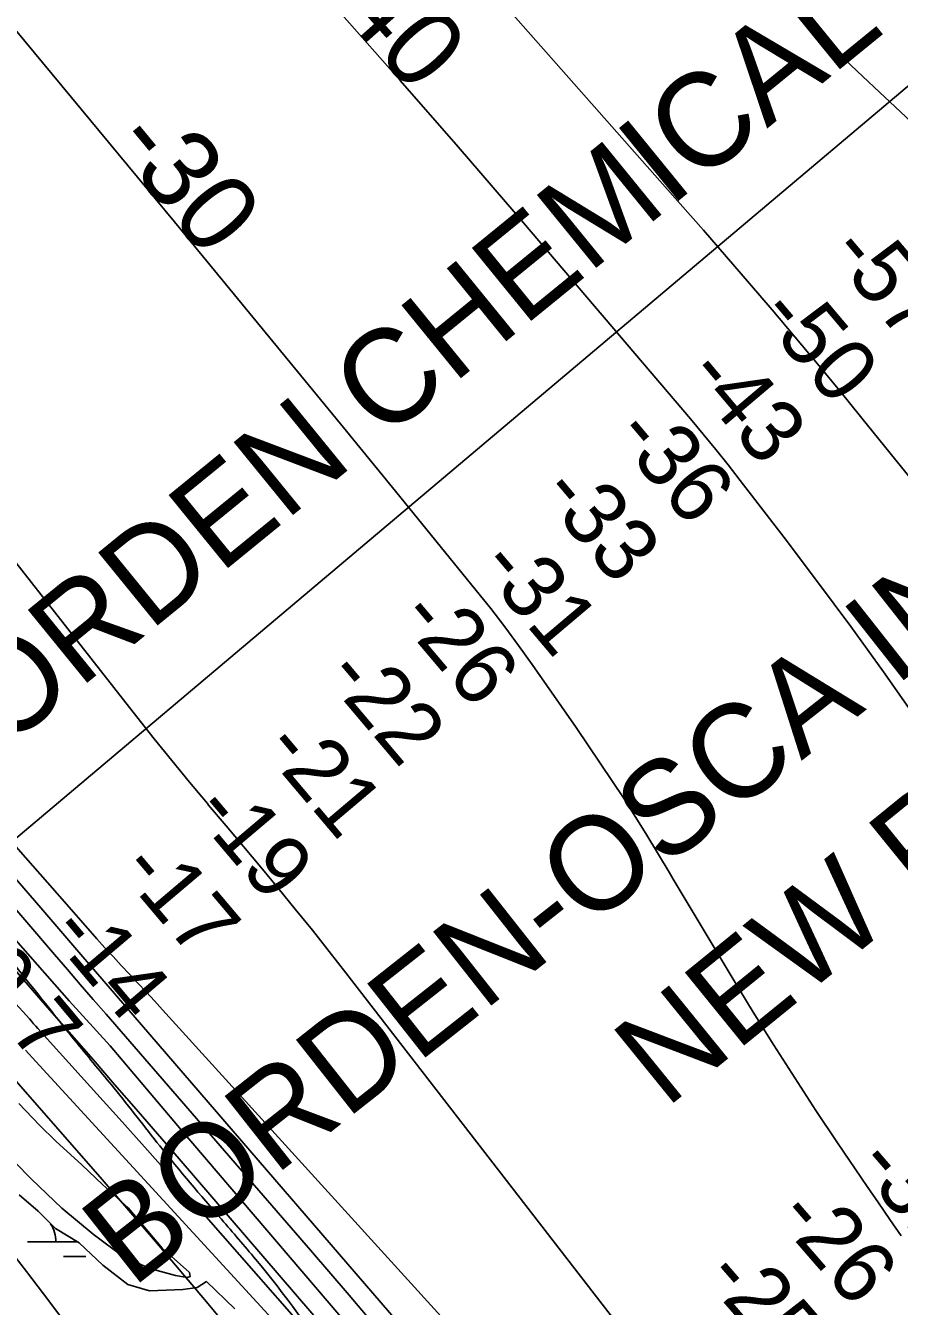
# Model space of a CAD drawing. Extents: x 3355724 to 3393621, y 594744 to 620174.
# Drawn here: x 3377161 to 3378091, y 616196 to 617558 of the extents above; entities that cross this region are included whole.
import ezdxf

# ---------------------------------------------------------------- set-up
doc = ezdxf.new("R2010")
doc.units = 0
for name, color, linetype in [('V-CHAN-NAID', 7, 'Continuous'), ('V-RIVR-EDGE', 7, 'Continuous'), ('V-RIVR-RANG', 7, 'Continuous'), ('V-SITE-VEGE', 7, 'Continuous'), ('V-TOPO-DPTH', 7, 'Continuous'), ('V-TOPO-MAJR', 7, 'Continuous'), ('V-TOPO-MINR', 7, 'Continuous'), ('V-TOPO-MINR-IDEN', 7, 'Continuous'), ('V-TOPO-WATR', 7, 'Continuous'), ('V-UTIL-LINE', 7, 'Continuous'), ('V-WETL-SWMP', 7, 'Continuous')]:
    doc.layers.add(name, color=color, linetype=linetype)

msp = doc.modelspace()

# ---------------------------------------------------------------- linework, layer by layer
at = {"layer": 'V-RIVR-EDGE'}
msp.add_spline([(3375380.8, 618352.8), (3375420.3, 618323.7), (3375445.1, 618301.4), (3375471.3, 618279.7), (3375501.3, 618255.2), (3375536.3, 618227.7), (3375549, 618211.9), (3375560, 618204.9), (3375576.4, 618194.3), (3375599.8, 618175.2), (3375638.8, 618140.8), (3375656.3, 618122.5), (3375673.4, 618104.9), (3375771.5, 618011.4), (3375800.3, 617985.8), (3375821.8, 617963.4), (3375844.1, 617941), (3375861.6, 617929.7), (3375882.4, 617909.5), (3375904.3, 617880.2), (3375960.4, 617832.6), (3375992.2, 617799.6), (3376041, 617748.3), (3376074.6, 617712), (3376185.4, 617603.2), (3376227, 617561.8), (3376338.6, 617455.8), (3376382, 617411.9), (3376437.4, 617359.1), (3376479.7, 617314.8), (3376500.1, 617289.5), (3376531.5, 617258), (3376571.6, 617217.3), (3376620, 617160.1), (3376637.9, 617137.1), (3376661.2, 617115.1), (3376679.5, 617099), (3376697.7, 617079.5), (3376717, 617058.3), (3376731.6, 617036.7), (3376745.5, 617023.1), (3376758.9, 617009.2), (3376794.7, 616969.6), (3376867.2, 616883.2), (3376881.8, 616866.7), (3376901.8, 616844), (3376931.4, 616817.2), (3376968.6, 616773.3), (3377038.2, 616690.1), (3377067, 616652.8), (3377087.7, 616633), (3377103.1, 616618.7), (3377120.9, 616596.3), (3377186.5, 616512.5), (3377216, 616475.5), (3377255.4, 616427.8), (3377303.9, 616366.3), (3377369.5, 616288.3), (3377405.9, 616245.8), (3377491.5, 616128.6), (3377526.1, 616075.9), (3377552.7, 616041.1), (3377626.7, 615950.2), (3377654.4, 615916.2), (3377678.5, 615886.1), (3377699.9, 615857.2), (3377777.9, 615752.5), (3377803.1, 615722.8), (3377843.5, 615678.1), (3377868, 615650.3), (3377881.4, 615632), (3377905.5, 615598.3), (3377926.6, 615565.7), (3377940.8, 615543.3), (3377958.6, 615518.8), (3377971.8, 615499.4), (3377982.7, 615481.5), (3378059.6, 615375.3), (3378094.5, 615325.1), (3378126.9, 615277.1), (3378185.2, 615175.7), (3378207, 615135.1), (3378307.9, 614987.2), (3378349.4, 614923.1), (3378390.9, 614864.1), (3378419.7, 614826.4), (3378449.2, 614789.4), (3378467.1, 614756.1), (3378482.3, 614726.5), (3378509.6, 614679.2), (3378546.1, 614621), (3378577.4, 614566.5), (3378597.7, 614524.8), (3378622.5, 614473.9), (3378650.1, 614424.5), (3378694.9, 614351.3), (3378714.9, 614311), (3378749.1, 614248), (3378759.7, 614232.7), (3378776.8, 614205.9), (3378791.7, 614173), (3378807.7, 614137.9), (3378844.8, 614066.9), (3378863.7, 614025.1), (3378885.9, 613990.7), (3378900.1, 613964), (3378916.5, 613936.5), (3378929.2, 613918.2), (3379005.7, 613794.9), (3379023.2, 613762.6), (3379029, 613751.7), (3379038.1, 613737.7), (3379056, 613722), (3379063.3, 613712.5), (3379072.7, 613690.1), (3379096.7, 613633.4), (3379107.6, 613608.2), (3379127.6, 613568.3), (3379150.2, 613527.3), (3379171.3, 613493.2), (3379216, 613409.4), (3379256.8, 613334.4), (3379315, 613211.4), (3379346.2, 613141.1), (3379363.7, 613098.3), (3379415.7, 613001.7), (3379435.3, 612957.8), (3379449.5, 612923.7), (3379470.6, 612881.7), (3379540.5, 612751), (3379564.9, 612706.3), (3379589.6, 612660.6), (3379652.2, 612553.7), (3379662.4, 612531), (3379662.7, 612523.7), (3379672.9, 612508.3), (3379687.9, 612480.8), (3379704.2, 612446.8), (3379704.9, 612442.1), (3379706, 612437.3), (3379717.7, 612409.1), (3379731.5, 612386.4), (3379735.1, 612376.9), (3379746, 612355), (3379762.1, 612334.4), (3379789.4, 612292), (3379802.8, 612266.3), (3379844, 612191.3), (3379872.7, 612135.7), (3379896.4, 612098.3), (3379901.5, 612083), (3379906.5, 612054.8), (3379909.4, 612046.8), (3379918.9, 612032.8), (3379935.3, 612013.1), (3379944.7, 611991.5), (3379953.4, 611964), (3379958.9, 611953.4), (3379967.3, 611946.1), (3379978.6, 611926.7), (3379993.5, 611900), (3380009.5, 611874.3), (3380070.3, 611759.4), (3380080.8, 611731.2), (3380088.1, 611713.3), (3380095.7, 611697.6), (3380112.5, 611674.1), (3380124.8, 611651.8), (3380123.7, 611645.2), (3380124.8, 611635.3), (3380137.2, 611610.5), (3380148.8, 611592.5), (3380155, 611587.8), (3380167, 611570.5), (3380177.6, 611546.4), (3380195.8, 611514.2), (3380214.7, 611483.4), (3380224.5, 611465.9), (3380228.1, 611449.4), (3380233.6, 611432.6), (3380254, 611396), (3380276.5, 611349.1), (3380294, 611306.3), (3380320.9, 611258.7), (3380341.3, 611224.7), (3380352.6, 611207.5), (3380364.6, 611196.1), (3380367.1, 611187.7), (3380368.9, 611179.6), (3380378.4, 611166.5), (3380389, 611155.5), (3380389, 611150), (3380391.1, 611136.8), (3380399.1, 611120.7), (3380419.9, 611089.6), (3380436.7, 611073.5), (3380444.3, 611062.8), (3380444, 611058.8), (3380442.8, 611053), (3380446.5, 611044.9), (3380460, 611025.9), (3380464.3, 611010.9), (3380471.2, 610992.2), (3380486.5, 610958.2), (3380519.3, 610912.8), (3380526.9, 610891.2), (3380537.4, 610858.3), (3380551.6, 610822.8), (3380593.8, 610740.1), (3380615.2, 610699.4), (3380640.7, 610663.5), (3380652.4, 610642.3), (3380663.6, 610615.2), (3380668, 610601.3), (3380674.2, 610590.7), (3380692.1, 610574.9), (3380702.6, 610562.5), (3380712.5, 610543.8), (3380727.7, 610509.8), (3380735.3, 610487.8), (3380741.1, 610466.3), (3380745.9, 610461.1), (3380752.8, 610456.4), (3380760.5, 610445.7), (3380779.7, 610409.1), (3380795.8, 610376.2), (3380801.6, 610370.3), (3380807.4, 610366.3), (3380811.8, 610355.7), (3380812.5, 610344.4), (3380817.9, 610330.5), (3380829.2, 610313.2), (3380839, 610293.8), (3380846.3, 610289.4), (3380854, 610282.8), (3380859.1, 610273.7), (3380867.1, 610253.9), (3380868.5, 610249.5), (3380877.7, 610239.6), (3380887.1, 610223.9), (3380896.6, 610208.5), (3380899.8, 610194.3), (3380899.8, 610190.2), (3380906, 610188.8), (3380913, 610185.1), (3380918.4, 610177), (3380918.4, 610171.2), (3380918.4, 610164.6), (3380918.4, 610157.7), (3380926.1, 610151.8), (3380935.5, 610140.8), (3380947.2, 610118.8), (3380956.3, 610103.8), (3380965, 610094.7), (3380973.4, 610078.9), (3380975.2, 610070.2), (3380981.8, 610062.1), (3380992.7, 610052.9), (3380996.7, 610044.9), (3381000, 610032.1), (3381000, 610022.9), (3381003.2, 610013.1), (3381010.1, 610006.8), (3381018.9, 610001.3), (3381025.8, 609991.4), (3381035.3, 609976.8), (3381052, 609952.3), (3381064.1, 609932.5), (3381081.2, 609901.7), (3381081.1, 609891.9), (3381086.6, 609872.9), (3381093.8, 609850.9), (3381104, 609830.4), (3381125.5, 609791.6), (3381152.4, 609750.2), (3381171, 609723.9), (3381189.6, 609688), (3381212.1, 609645.9), (3381231.4, 609613.3), (3381244.1, 609581.5), (3381257.9, 609543.1), (3381275, 609509.4), (3381303.1, 609460.3), (3381339.8, 609389.7), (3381375.9, 609334), (3381398.4, 609297.8), (3381410.8, 609276.6), (3381420.3, 609271.8), (3381423.2, 609268.1), (3381426.1, 609261.5), (3381429.8, 609259.3), (3381434.9, 609258.6), (3381439.6, 609256.4), (3381499.3, 609155.7), (3381528.1, 609097.9), (3381535.4, 609085.1), (3381535.3, 609077), (3381535.3, 609065.3), (3381535.3, 609058), (3381541.1, 609053.6), (3381551.7, 609048.5), (3381555, 609039.7), (3381564.1, 609020.7), (3381586.3, 608978.9), (3381604.8, 608944.2), (3381620.1, 608915.3), (3381628.5, 608903.5), (3381636.9, 608898.4), (3381651.1, 608874.6), (3381663.1, 608850.8), (3381678.4, 608829.2), (3381690.8, 608814.6), (3381704.6, 608790.4), (3381708.2, 608774.7), (3381710.4, 608757.8), (3381710.4, 608748.7), (3381708.5, 608737.7), (3381708.1, 608732.3), (3381711.4, 608718), (3381715.7, 608697.2), (3381717.9, 608689.8), (3381723.3, 608678.5), (3381733.5, 608661.7), (3381741.6, 608656.5), (3381747, 608652.5), (3381752.9, 608648.1), (3381759.8, 608648.1), (3381763.5, 608647), (3381765.6, 608640.7), (3381769.3, 608633.4), (3381776.2, 608626.5), (3381784.6, 608625), (3381791.6, 608623.9), (3381802.1, 608612.9), (3381808.3, 608607.4), (3381820.7, 608590.9), (3381831.7, 608582.8), (3381840.8, 608572.6), (3381857.5, 608537.8), (3381870.2, 608504.1), (3381876, 608481.4), (3381884.7, 608465), (3381898.6, 608444.1), (3381913.5, 608430.2), (3381932.1, 608392.5), (3381960.8, 608337.2), (3381973.6, 608310.9), (3381973.6, 608307.2), (3381972.8, 608299.9), (3381972.8, 608295.1), (3381975, 608287.8), (3381977.9, 608282.3), (3381985.9, 608277.2), (3381990.3, 608271), (3381997.2, 608259.3), (3382005.9, 608242.4), (3382015.7, 608221.2), (3382031, 608193), (3382044.5, 608168.9), (3382063, 608134.1), (3382080.1, 608094.9), (3382096.5, 608059.1), (3382116.9, 608016.6), (3382135.1, 607983.3), (3382154.3, 607945.2), (3382180.5, 607890), (3382186.3, 607875.7), (3382201.6, 607836.9), (3382211, 607801.1), (3382219, 607778), (3382226.3, 607767), (3382233.6, 607756.8), (3382247.7, 607722.7), (3382259, 607698.2), (3382261.5, 607688.4), (3382266.6, 607674.8), (3382271, 607670.4), (3382277.9, 607659.4), (3382286.3, 607646.3), (3382288.8, 607636.7), (3382293.5, 607621), (3382300.4, 607600.9), (3382310.6, 607578.9), (3382319.7, 607565.7), (3382337.9, 607536.8), (3382350.3, 607516.3), (3382357.6, 607499.1), (3382366.3, 607481.9), (3382374.3, 607469.5), (3382380.9, 607464), (3382386.7, 607463.2), (3382390.7, 607463.2), (3382394.4, 607459.9), (3382404.9, 607439.1), (3382412.6, 607420), (3382419.1, 607395.5), (3382431.8, 607365.5), (3382444.5, 607337), (3382461.3, 607305.9), (3382481.6, 607263.8), (3382528.3, 607190.2), (3382546.8, 607161.6), (3382558.1, 607140), (3382565.4, 607121.4), (3382577.7, 607099), (3382593.8, 607069.8), (3382609.4, 607044.1), (3382624.3, 607021.4), (3382632.4, 607011.2), (3382645.5, 606998), (3382659.3, 606987), (3382671.4, 606972.7), (3382685.2, 606951.8)], degree=3, dxfattribs=at)
at = {"layer": 'V-SITE-VEGE'}
msp.add_lwpolyline([(3377154, 616411.5), (3377176.1, 616388.5), (3377193.4, 616371.4), (3377220.9, 616346.1), (3377243, 616325.4), (3377270.4, 616300.7), (3377306.3, 616257.6), (3377335.5, 616231.6), (3377336.1, 616227.5), (3377333.2, 616226.3), (3377320.7, 616228.6), (3377293.3, 616236.1), (3377265.4, 616248.4), (3377233.2, 616272.6), (3377199.8, 616300.2), (3377167.6, 616330.9), (3377131.2, 616367.5)], dxfattribs=at)
at = {"layer": 'V-TOPO-DPTH'}
for points in [[(3375709.7, 618076.5), (3375991.7, 617819.5), (3376154.8, 617668.4), (3376185.4, 617642), (3376199, 617628.3), (3376237.2, 617593.3), (3376401.1, 617421.8), (3376536.1, 617280.9), (3376664.3, 617142.7), (3376687.3, 617116.2), (3376696.6, 617106.9), (3376720.4, 617081.3), (3377041.3, 616709.2), (3377207.7, 616520.7), (3377251, 616472.9), (3377326.6, 616383.3), (3377585.5, 616080.4)], [(3375709.7, 618076.5), (3375991.7, 617819.5), (3376154.8, 617668.4), (3376185.4, 617642), (3376199, 617628.3), (3376237.2, 617593.3), (3376401.1, 617421.8), (3376536.1, 617280.9), (3376664.3, 617142.7), (3376687.3, 617116.2), (3376696.6, 617106.9), (3376720.4, 617081.3), (3377041.3, 616709.2), (3377207.7, 616520.7), (3377251, 616472.9), (3377326.6, 616383.3), (3377585.5, 616080.4)], [(3378107.8, 616822), (3378073.6, 616870.4), (3378038.9, 616918.5), (3378003.6, 616966.1), (3377967.9, 617013.3), (3377921.3, 617074), (3377908.4, 617090.6), (3377895.3, 617107), (3377881.9, 617123.2), (3377868.4, 617139.3), (3377682.5, 617357.4), (3377621.3, 617428.5), (3377559.7, 617499.3), (3377497.5, 617569.5), (3377434.8, 617639.3), (3377329.5, 617755.7), (3377319.1, 617767), (3377308.7, 617778.4), (3377298.2, 617789.6), (3377287.7, 617800.8), (3377221.8, 617870.6), (3377178.3, 617916.6), (3377134.7, 617962.7)], [(3378107.8, 616822), (3378073.6, 616870.4), (3378038.9, 616918.5), (3378003.6, 616966.1), (3377967.9, 617013.3), (3377921.3, 617074), (3377908.4, 617090.6), (3377895.3, 617107), (3377881.9, 617123.2), (3377868.4, 617139.3), (3377682.5, 617357.4), (3377621.3, 617428.5), (3377559.7, 617499.3), (3377497.5, 617569.5), (3377434.8, 617639.3), (3377329.5, 617755.7), (3377319.1, 617767), (3377308.7, 617778.4), (3377298.2, 617789.6), (3377287.7, 617800.8), (3377221.8, 617870.6), (3377178.3, 617916.6), (3377134.7, 617962.7)], [(3377150.2, 617553.5), (3377319.6, 617348.8), (3377378.5, 617277.3), (3377437.4, 617205.8), (3377496.1, 617134.1), (3377554.7, 617062.4), (3377640.6, 616957), (3377655.9, 616937.7), (3377671, 616918.3), (3377685.6, 616898.5), (3377699.9, 616878.4), (3377746.8, 616811.2), (3377772.5, 616773.5), (3377797.7, 616735.3), (3377821.9, 616696.6), (3377845.6, 616657.5), (3377850.1, 616649.9), (3377871.2, 616614.4), (3377892.4, 616579), (3377913.7, 616543.7), (3377935.2, 616508.5), (3377957, 616473.4), (3377979.2, 616438.6), (3378001.8, 616404.1), (3378024.7, 616369.8), (3378056.4, 616323.2), (3378068.3, 616305.7), (3378080.3, 616288.2), (3378092.3, 616270.9)], [(3377150.2, 617553.5), (3377319.6, 617348.8), (3377378.5, 617277.3), (3377437.4, 617205.8), (3377496.1, 617134.1), (3377554.7, 617062.4), (3377640.6, 616957), (3377655.9, 616937.7), (3377671, 616918.3), (3377685.6, 616898.5), (3377699.9, 616878.4), (3377746.8, 616811.2), (3377772.5, 616773.5), (3377797.7, 616735.3), (3377821.9, 616696.6), (3377845.6, 616657.5), (3377850.1, 616649.9), (3377871.2, 616614.4), (3377892.4, 616579), (3377913.7, 616543.7), (3377935.2, 616508.5), (3377957, 616473.4), (3377979.2, 616438.6), (3378001.8, 616404.1), (3378024.7, 616369.8), (3378056.4, 616323.2), (3378068.3, 616305.7), (3378080.3, 616288.2), (3378092.3, 616270.9)], [(3377118.3, 617027.9), (3377279.4, 616822.5), (3377297.9, 616799.2), (3377316.6, 616776.1), (3377335.6, 616753.1), (3377354.7, 616730.3), (3377355.9, 616728.8), (3377374.5, 616706.8), (3377393, 616684.8), (3377411.5, 616662.6), (3377429.9, 616640.4), (3377448.1, 616618.1), (3377466.2, 616595.7), (3377484.1, 616573.1), (3377501.8, 616550.4), (3377818.2, 616141.9)], [(3377818.2, 616141.9), (3377501.8, 616550.4), (3377484.1, 616573.1), (3377466.2, 616595.7), (3377448.1, 616618.1), (3377429.9, 616640.4), (3377411.5, 616662.6), (3377393, 616684.8), (3377374.5, 616706.8), (3377355.9, 616728.8), (3377354.7, 616730.3), (3377335.6, 616753.1), (3377316.6, 616776.1), (3377297.9, 616799.2), (3377279.4, 616822.5), (3377118.3, 617027.9)], [(3377645.9, 616076.1), (3377249.2, 616536.1), (3377242.4, 616543.9), (3377235.6, 616551.8), (3377228.9, 616559.6), (3377222.1, 616567.5), (3377177.3, 616619.6), (3377148.1, 616653.4)], [(3377645.9, 616076.1), (3377249.2, 616536.1), (3377242.4, 616543.9), (3377235.6, 616551.8), (3377228.9, 616559.6), (3377222.1, 616567.5), (3377177.3, 616619.6), (3377148.1, 616653.4)], [(3377659.4, 615942.1), (3377350.9, 616293.9), (3377320.9, 616327.8), (3377290.9, 616361.7), (3377260.7, 616395.5), (3377230.4, 616429.1), (3377174.3, 616491.2), (3377172, 616493.7), (3377169.7, 616496.3), (3377167.4, 616498.9), (3377165.2, 616501.5), (3377147.4, 616521.4)]]:
    msp.add_lwpolyline(points, dxfattribs=at)
at = {"layer": 'V-TOPO-MAJR'}
msp.add_lwpolyline([(3376973, 618357), (3377356.2, 617934.1), (3377380, 617907.7), (3377403.6, 617881.4), (3377427.2, 617854.9), (3377450.7, 617828.4), (3377857.4, 617368), (3377882.1, 617339.9), (3377906.6, 617311.8), (3377931, 617283.5), (3377955.3, 617255.2), (3377979.4, 617226.6), (3378003.4, 617198), (3378027.1, 617169.2), (3378050.7, 617140.2), (3378287.3, 616847.6)], dxfattribs=at)
at = {"layer": 'V-TOPO-MINR'}
for points in [[(3377249, 618357.7), (3377255.5, 618348.4), (3377280.3, 618313.2), (3377313.4, 618267), (3377347.2, 618221.4), (3377382, 618176.4), (3377417.5, 618132), (3377482.6, 618052.3), (3377501.4, 618030), (3377520.9, 618008.3), (3377541.1, 617987.3), (3377561.9, 617966.8), (3377793.2, 617747.5), (3377860.7, 617683.6), (3377928.3, 617619.7), (3377996, 617555.9), (3378063.7, 617492.2), (3378170, 617392.5)], [(3378107.8, 616822), (3378073.6, 616870.4), (3378038.9, 616918.5), (3378003.6, 616966.1), (3377967.9, 617013.3), (3377921.3, 617074), (3377908.4, 617090.6), (3377895.3, 617107), (3377881.9, 617123.2), (3377868.4, 617139.3), (3377682.5, 617357.4), (3377621.3, 617428.5), (3377559.7, 617499.3), (3377497.5, 617569.5), (3377434.8, 617639.3), (3377329.5, 617755.7), (3377319.1, 617767), (3377308.7, 617778.4), (3377298.2, 617789.6), (3377287.7, 617800.8), (3377221.8, 617870.6), (3377178.3, 617916.6), (3377134.7, 617962.7)], [(3377150.2, 617553.5), (3377319.6, 617348.8), (3377378.5, 617277.3), (3377437.4, 617205.8), (3377496.1, 617134.1), (3377554.7, 617062.4), (3377640.6, 616957), (3377655.9, 616937.7), (3377671, 616918.3), (3377685.6, 616898.5), (3377699.9, 616878.4), (3377746.8, 616811.2), (3377772.5, 616773.5), (3377797.7, 616735.3), (3377821.9, 616696.6), (3377845.6, 616657.5), (3377850.1, 616649.9), (3377871.2, 616614.4), (3377892.4, 616579), (3377913.7, 616543.7), (3377935.2, 616508.5), (3377957, 616473.4), (3377979.2, 616438.6), (3378001.8, 616404.1), (3378024.7, 616369.8), (3378056.4, 616323.2), (3378068.3, 616305.7), (3378080.3, 616288.2), (3378092.3, 616270.9)], [(3377118.3, 617027.9), (3377279.4, 616822.5), (3377297.9, 616799.2), (3377316.6, 616776.1), (3377335.6, 616753.1), (3377354.7, 616730.3), (3377355.9, 616728.8), (3377374.5, 616706.8), (3377393, 616684.8), (3377411.5, 616662.6), (3377429.9, 616640.4), (3377448.1, 616618.1), (3377466.2, 616595.7), (3377484.1, 616573.1), (3377501.8, 616550.4), (3377818.2, 616141.9)], [(3377138.1, 616699.3), (3377161.2, 616672.9), (3377184.4, 616646.5), (3377207.6, 616620.1), (3377237.1, 616586.7), (3377245.6, 616577.1), (3377254.2, 616567.6), (3377263, 616558.2), (3377271.8, 616548.8), (3377280.7, 616539.5), (3377289.5, 616530.1), (3377298.2, 616520.7), (3377306.9, 616511.2), (3377736.7, 616037.9)], [(3377101.1, 616675.5), (3377192, 616569.9), (3377205.7, 616554), (3377219.4, 616538.1), (3377233.1, 616522.2), (3377246.9, 616506.3), (3377464.2, 616255.6), (3377505.2, 616207.8), (3377545.9, 616159.7)], [(3377148.1, 616653.4), (3377177.3, 616619.6), (3377222.1, 616567.5), (3377228.9, 616559.6), (3377235.6, 616551.8), (3377242.4, 616543.9), (3377249.2, 616536.1), (3377645.9, 616076.1)], [(3377141.3, 616563.6), (3377164.1, 616537.2), (3377187, 616510.8), (3377209.9, 616484.5), (3377232.9, 616458.2), (3377255.8, 616431.8), (3377278.7, 616405.5), (3377301.6, 616379.1), (3377324.4, 616352.6), (3377660.9, 615961.3)], [(3377147.4, 616521.4), (3377165.2, 616501.5), (3377167.4, 616498.9), (3377169.7, 616496.3), (3377172, 616493.7), (3377174.3, 616491.2), (3377230.4, 616429.1), (3377260.7, 616395.5), (3377290.9, 616361.7), (3377320.9, 616327.8), (3377350.9, 616293.9), (3377659.4, 615942.1)], [(3377161.2, 616468), (3377172.1, 616456), (3377610.2, 615979)], [(3377148.3, 616438.4), (3377168.4, 616415.4), (3377242.5, 616330.5), (3377299.2, 616264.7), (3377355.4, 616198.4), (3377410.6, 616131.4)], [(3377317.5, 616025), (3377185.9, 616201.7), (3377162.1, 616233), (3377138, 616264)]]:
    msp.add_lwpolyline(points, dxfattribs=at)
at = {"layer": 'V-TOPO-WATR'}
msp.add_lwpolyline([(3377585.5, 616080.4), (3377326.6, 616383.3), (3377251, 616472.9), (3377207.7, 616520.7), (3377041.3, 616709.2), (3376720.4, 617081.3), (3376696.6, 617106.9), (3376687.3, 617116.2), (3376664.3, 617142.7), (3376536.1, 617280.9), (3376401.1, 617421.8), (3376237.2, 617593.3), (3376199, 617628.3), (3376185.4, 617642), (3376154.8, 617668.4), (3375991.7, 617819.5), (3375709.7, 618076.5)], dxfattribs=at)
at = {"layer": 'V-UTIL-LINE'}
msp.add_line((3378836.9, 618114.8), (3376998.2, 616564.7), dxfattribs=at)
at = {"layer": 'V-WETL-SWMP'}
for p, q in [((3377154.4, 616314.4), (3377174.7, 616297.1)), ((3377174.7, 616297.1), (3377192.9, 616278.4)), ((3377192.9, 616278.4), (3377218.1, 616263.2)), ((3377163.3, 616264.2), (3377216.3, 616264.3)), ((3377213.3, 616264.3), (3377213.3, 616266.1)), ((3377218.1, 616263.2), (3377243.3, 616239.7)), ((3377201.4, 616248.8), (3377225.4, 616248.9)), ((3377243.3, 616239.7), (3377269.9, 616218.9)), ((3377269.9, 616218.9), (3377292.9, 616212.1)), ((3377292.9, 616212.1), (3377328.5, 616213.7)), ((3377328.5, 616213.7), (3377343.8, 616215.9)), ((3377343.8, 616215.9), (3377353.5, 616222.2)), ((3377353.5, 616222.2), (3377383.6, 616193.2))]:
    msp.add_line(p, q, dxfattribs=at)
msp.add_arc((3377158.1, 616264.6), 35.2, 359.3782, 32.7373, dxfattribs=at)

# ---------------------------------------------------------------- texts
at = {"layer": 'V-CHAN-NAID'}
for s, rotation, p in [('BORDEN CHEMICAL (185.0) (3)', 39.1759, (3377068.5, 616729.8)), ('BORDEN-OSCA INTAKE (184.7) (2)', 38.2544, (3377274.5, 616214.4)), ('NEW RIVER "184" (184.8)', 39.0939, (3377842, 616405.3))]:
    msp.add_text(s, height=100, rotation=rotation, dxfattribs=at).set_placement(p)
at = {"layer": 'V-RIVR-RANG'}
for s, rotation, p in [('-57', 310.229, (3378013.8, 617315.3)), ('-50', 310.229, (3377938.5, 617249.5)), ('-43', 310.229, (3377861.8, 617185.3)), ('-36', 310.229, (3377785, 617121.3)), ('-33', 310.229, (3377706.4, 617059.3)), ('-31', 310.229, (3377641, 616981.8)), ('-26', 310.229, (3377555.8, 616927.7)), ('-22', 310.229, (3377477.6, 616865.3)), ('-21', 310.229, (3377411.8, 616788.2)), ('-19', 310.229, (3377337.4, 616721.4)), ('-17', 310.229, (3377259, 616659.2)), ('-14', 310.229, (3377184.4, 616592.6)), ('9.7', 309.9483, (3377094.4, 616544.7)), ('-31', 310.9573, (3378042.3, 616345.3)), ('-26', 310.9573, (3377957.8, 616290.1)), ('-25', 310.9573, (3377881, 616225.9))]:
    msp.add_text(s, height=67, rotation=rotation, dxfattribs=at).set_placement(p)
at = {"layer": 'V-TOPO-MINR-IDEN'}
for s, rotation, p in [('-40', 311.5596, (3377467.6, 617603.2)), ('-30', 309.6004, (3377251.1, 617431.6))]:
    msp.add_text(s, height=83, rotation=rotation, dxfattribs=at).set_placement(p)

doc.saveas('drawing.dxf')
